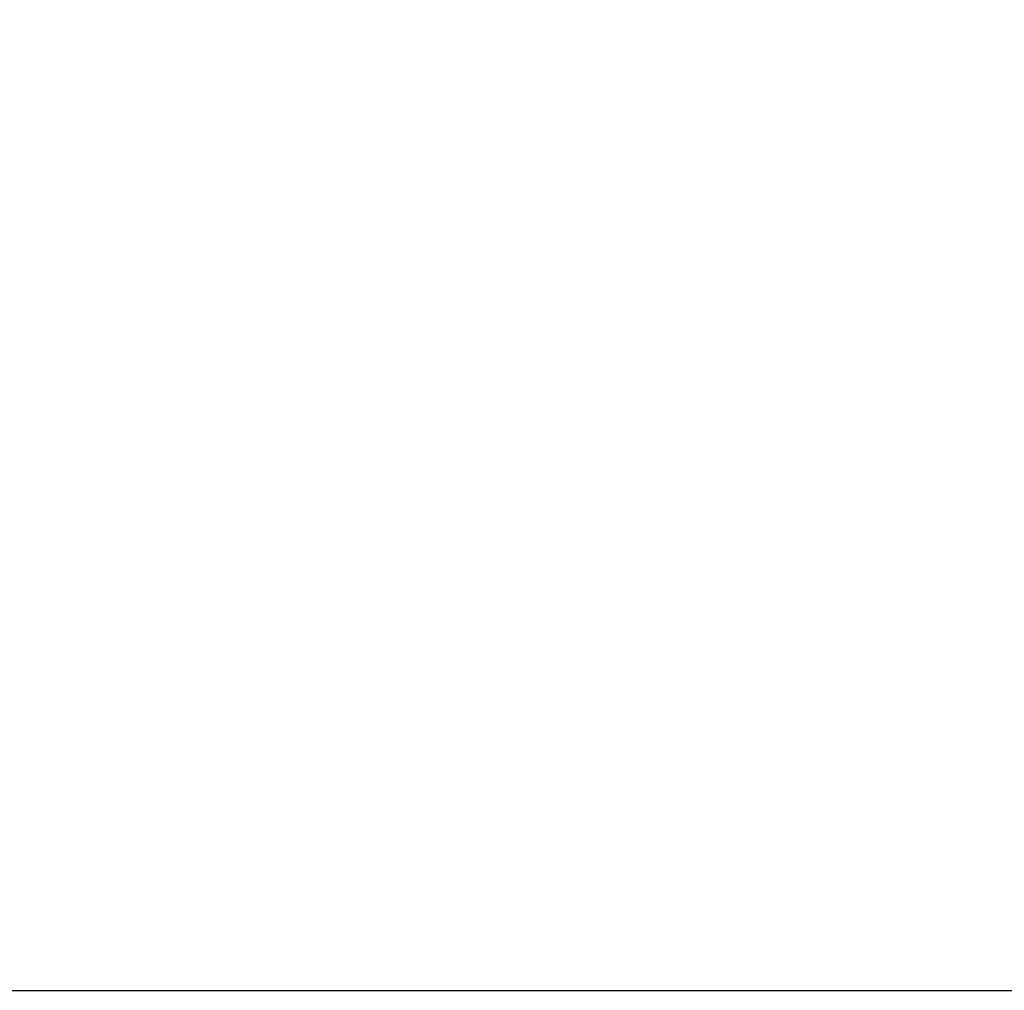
# Model space of a CAD drawing. Header units: millimetres. Extents: x 15 to 2005, y -26 to 622.
# Tile 295 of 656: x 92.7176 to 92.7187, y -15.94316 to -15.94208. Entities that reach past the tile are written whole.
import ezdxf

# ---------------------------------------------------------------- set-up
doc = ezdxf.new("R2010")
doc.units = ezdxf.units.MM

# ---------------------------------------------------------------- blocks, each defined once
blk = doc.blocks.new('SG')
at = {"color": 7, "linetype": 'Continuous'}
blk.add_open_spline([(93.0669543, -15.7645563), (93.0642216, -15.7677852), (93.0614565, -15.7709967), (93.0586592, -15.7741905), (93.0558299, -15.777366), (93.0529687, -15.7805227), (93.0500758, -15.7836603), (93.0471513, -15.7867783), (93.0441954, -15.7898761), (93.0412083, -15.7929534), (93.0381901, -15.7960098), (93.0351412, -15.7990447), (93.0320617, -15.8020577), (93.0289518, -15.8050483), (93.0258117, -15.8080163), (93.0226418, -15.810961), (93.0194421, -15.8138821), (93.016213, -15.8167791), (93.0129548, -15.8196516), (93.0096676, -15.8224992), (93.0063519, -15.8253214), (93.0030077, -15.8281179), (92.9996356, -15.8308882), (92.9962357, -15.833632), (92.9928083, -15.8363487), (92.9893539, -15.8390381), (92.9858726, -15.8416997), (92.9823648, -15.8443331), (92.9788309, -15.846938), (92.9752713, -15.8495139), (92.9716861, -15.8520605), (92.9680759, -15.8545774), (92.964441, -15.8570643), (92.9607817, -15.8595208), (92.9570985, -15.8619465), (92.9533917, -15.8643412), (92.9496617, -15.8667044), (92.9459089, -15.8690359), (92.9421337, -15.8713352), (92.9383366, -15.8736022), (92.9345179, -15.8758364), (92.930678, -15.8780376), (92.9268175, -15.8802055), (92.9229367, -15.8823398), (92.9190361, -15.8844403), (92.9151161, -15.8865065), (92.9111772, -15.8885383), (92.9072197, -15.8905355), (92.9032443, -15.8924977), (92.8992513, -15.8944247), (92.8952412, -15.8963163), (92.8912145, -15.8981723), (92.8871717, -15.8999925), (92.8831132, -15.9017766), (92.8790395, -15.9035244), (92.8749511, -15.9052357), (92.8708485, -15.9069105), (92.8667323, -15.9085484), (92.8626028, -15.9101494), (92.8584606, -15.9117132), (92.8543061, -15.9132398), (92.85014, -15.9147289), (92.8459626, -15.9161805), (92.8417746, -15.9175945), (92.8375764, -15.9189706), (92.8333684, -15.9203089), (92.8291513, -15.9216093), (92.8249256, -15.9228716), (92.8206916, -15.9240957), (92.8164501, -15.9252817), (92.8122014, -15.9264294), (92.8079461, -15.9275389), (92.8036847, -15.92861), (92.7994177, -15.9296427), (92.7951457, -15.9306371), (92.7908691, -15.9315931), (92.7865884, -15.9325107), (92.7823042, -15.9333899), (92.778017, -15.9342307), (92.7737272, -15.9350332), (92.7694354, -15.9357974), (92.7651421, -15.9365233), (92.7608478, -15.937211), (92.756553, -15.9378606), (92.7522581, -15.938472), (92.7479637, -15.9390455), (92.7436703, -15.939581), (92.7393784, -15.9400787), (92.7350884, -15.9405386), (92.7308008, -15.9409609), (92.7265161, -15.9413458), (92.7222348, -15.9416932), (92.7179574, -15.9420034), (92.7136843, -15.9422765), (92.709416, -15.9425126), (92.7051529, -15.9427119), (92.7008955, -15.9428746), (92.6966443, -15.9430008), (92.6923997, -15.9430907), (92.6881622, -15.9431446), (92.6839321, -15.9431625)], degree=1, knots=[0, 0, 0.009695, 0.019407, 0.029137, 0.038885, 0.048649, 0.05843, 0.068227, 0.078041, 0.08787, 0.097714, 0.107573, 0.117447, 0.127335, 0.137238, 0.147154, 0.157083, 0.167026, 0.176981, 0.186948, 0.196927, 0.206918, 0.21692, 0.226933, 0.236956, 0.24699, 0.257033, 0.267085, 0.277147, 0.287217, 0.297296, 0.307382, 0.317476, 0.327577, 0.337684, 0.347798, 0.357918, 0.368043, 0.378174, 0.388309, 0.398449, 0.408593, 0.41874, 0.428891, 0.439044, 0.4492, 0.459357, 0.469517, 0.479677, 0.489838, 0.5, 0.510162, 0.520323, 0.530483, 0.540643, 0.5508, 0.560956, 0.571109, 0.58126, 0.591407, 0.601551, 0.611691, 0.621826, 0.631957, 0.642082, 0.652202, 0.662316, 0.672423, 0.682524, 0.692618, 0.702704, 0.712783, 0.722853, 0.732915, 0.742967, 0.75301, 0.763044, 0.773067, 0.78308, 0.793082, 0.803073, 0.813052, 0.823019, 0.832974, 0.842917, 0.852846, 0.862762, 0.872665, 0.882553, 0.892427, 0.902286, 0.91213, 0.921959, 0.931773, 0.94157, 0.951351, 0.961115, 0.970863, 0.980593, 0.990305, 1, 1], dxfattribs=at)

msp = doc.modelspace()

# ---------------------------------------------------------------- linework, layer by layer
at = {"color": 7, "linetype": 'Continuous'}
msp.add_line((91.6035288, -15.9431625), (157.3598105, -15.9431625), dxfattribs=at)
msp.add_arc((92.6839321, -15.4431625), 0.5, 270, 320, dxfattribs=at)

# ---------------------------------------------------------------- block references
msp.add_blockref('SG', (0, 0))

doc.saveas('drawing.dxf')
